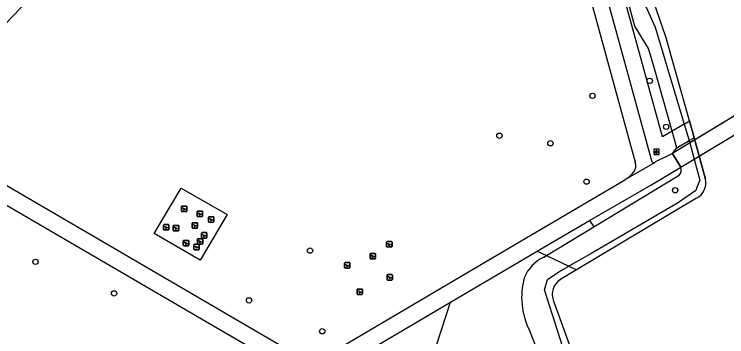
# Model space of a CAD drawing. Extents: x 162812 to 163818, y 381639 to 382470.
# Drawn here: x 163168.5 to 163299.1, y 381745.7 to 381804.9 of the extents above; entities that cross this region are included whole.
import ezdxf

# ---------------------------------------------------------------- set-up
doc = ezdxf.new("R2010")
doc.units = 0
for name, color, linetype in [('IMGEO_Boom', 7, 'Continuous'), ('IMGEO_Dek', 7, 'Continuous'), ('IMGEO_Groenvoorziening', 7, 'Continuous'), ('IMGEO_Lichtpunt', 7, 'Continuous'), ('IMGEO_Meer_plas_ven_vijver', 7, 'Continuous'), ('IMGEO_Oever', 7, 'Continuous'), ('IMGEO_Speelvoorziening', 7, 'Continuous'), ('IMGEO_Voetpad_gesloten', 7, 'Continuous'), ('IMGEO_Voetpad_open', 7, 'Continuous'), ('IMGEO_Walbescherming', 7, 'Continuous')]:
    doc.layers.add(name, color=color, linetype=linetype)

msp = doc.modelspace()

# ---------------------------------------------------------------- linework, layer by layer
at = {"layer": 'IMGEO_Boom'}
for centre in [(163284.97, 381792.68), (163274.48, 381789.92), (163287.99, 381784.24), (163257.42, 381782.59), (163266.76, 381781.22), (163273.4, 381774.16), (163289.64, 381772.59), (163222.69, 381761.49), (163172.34, 381759.43), (163186.76, 381753.63), (163211.5, 381752.35), (163224.93, 381746.68)]:
    msp.add_circle(centre, 0.489, dxfattribs=at)
at = {"layer": 'IMGEO_Dek'}
msp.add_lwpolyline([(163312.91, 381790.28), (163311.37, 381792.83), (163301.46, 381786.83), (163289.13, 381779.34), (163290.66, 381776.83), (163302.96, 381784.25)], close=True, dxfattribs=at)
at = {"layer": 'IMGEO_Groenvoorziening'}
for points in [[(163197.79, 381898.96), (163212.42, 381888.67), (163243.16, 381866.9), (163273.55, 381845.38), (163274.11, 381843.47), (163277.91, 381830.5), (163283.98, 381807.02), (163285.96, 381802.54), (163291.28, 381784.75)], [(163289.06, 381783.43), (163287.29, 381782.37), (163271.04, 381841.69)], [(163289.06, 381783.43), (163285.77, 381795.12), (163284.77, 381798.64), (163282.23, 381802.7), (163272.56, 381838.26)], [(163151.16, 381809.94), (163162.74, 381798.9), (163185.78, 381823.05), (163174.21, 381834.1), (163151.16, 381809.94)], [(163291.28, 381784.75), (163289.06, 381783.43)], [(163291.28, 381784.75), (163292.19, 381781.7)], [(163289.93, 381780.36), (163289.06, 381783.43)], [(163292.19, 381781.7), (163292.31, 381781.27), (163293.11, 381778.31), (163294.14, 381774.46), (163293.68, 381773.29), (163293.4, 381772.53), (163290.06, 381770.24), (163274.36, 381761.01), (163270.16, 381758.64)], [(163289.93, 381780.36), (163292.19, 381781.7)], [(163289.13, 381779.34), (163289.93, 381780.36)], [(163274.71, 381765.85), (163290.39, 381775.34)], [(163207.49, 381768.14), (163202.54, 381759.72), (163194.08, 381764.66), (163199.04, 381772.98), (163207.49, 381768.14)], [(163273.95, 381767.01), (163274.71, 381765.85)], [(163266.04, 381760.61), (163274.71, 381765.85)], [(163264.35, 381761.42), (163266.04, 381760.61)], [(163265.56, 381760.32), (163266.04, 381760.61)], [(163266.04, 381760.61), (163270.16, 381758.64)], [(163300.65, 381742.25), (163299.09, 381740.82), (163282.03, 381736.47), (163277.21, 381735.24), (163273.92, 381735.24), (163271.47, 381736.13), (163265.65, 381754.32), (163266.21, 381756.16), (163268.33, 381757.61), (163270.16, 381758.64)], [(163241.86, 381731.68), (163248.45, 381752.04)], [(163266.66, 381737.38), (163262.91, 381746.88)]]:
    msp.add_lwpolyline(points, dxfattribs=at)
for centre, radius, start, end in [((163289.21, 381776.33), 1.53, 320.0377, 19.156), ((163268.85, 381753.59), 7.49, 116.0816, 157.0573), ((163275.24, 381752.96), 13.75, 165.0312, 206.2545)]:
    msp.add_arc(centre, radius, start, end, dxfattribs=at)
at = {"layer": 'IMGEO_Lichtpunt'}
for p, q in [((163285.71, 381780.04), (163285.71, 381779.23)), ((163285.71, 381780.04), (163285.71, 381779.23)), ((163286.61, 381780.13), (163285.8, 381780.13)), ((163286.61, 381780.13), (163285.8, 381780.13)), ((163286.7, 381779.23), (163286.7, 381780.04)), ((163286.7, 381779.23), (163286.7, 381780.04)), ((163285.8, 381779.14), (163286.61, 381779.14)), ((163285.8, 381779.14), (163286.61, 381779.14))]:
    msp.add_line(p, q, dxfattribs=at)
for points in [[(163286.08, 381779.7), (163286.12, 381779.67), (163285.93, 381779.41), (163285.89, 381779.44), (163286.08, 381779.7)], [(163286.18, 381779.65), (163286.23, 381779.65), (163286.23, 381779.33), (163286.18, 381779.33), (163286.18, 381779.65)], [(163286.29, 381779.67), (163286.33, 381779.7), (163286.52, 381779.44), (163286.48, 381779.41), (163286.29, 381779.67)]]:
    msp.add_lwpolyline(points, dxfattribs=at)
msp.add_circle((163286.21, 381779.84), 0.0994, dxfattribs=at)
for centre, start, end in [((163285.8, 381780.04), 90, 180), ((163285.8, 381780.04), 90, 180), ((163286.61, 381780.04), 0, 90), ((163286.61, 381780.04), 0, 90), ((163285.8, 381779.23), 180, 270), ((163285.8, 381779.23), 180, 270), ((163286.61, 381779.23), 270, 0), ((163286.61, 381779.23), 270, 360)]:
    msp.add_arc(centre, 0.0946, start, end, dxfattribs=at)
at = {"layer": 'IMGEO_Meer_plas_ven_vijver'}
for points in [[(163292.24, 381785.32), (163287.92, 381800.74), (163285.66, 381807.29), (163283.46, 381816.1), (163280.57, 381826.07), (163275.23, 381845.24)], [(163292.24, 381785.32), (163293.1, 381782.23)], [(163293.1, 381782.23), (163295.22, 381774.64)], [(163293.55, 381771.1), (163271.56, 381757.97)], [(163271.56, 381757.97), (163268.52, 381756.15)], [(163267.28, 381752.42), (163272.13, 381738.94)]]:
    msp.add_lwpolyline(points, dxfattribs=at)
for centre, radius, start, end in [((163291.99, 381774.01), 3.3, 298.2344, 11.1095), ((163270.34, 381753.48), 3.23, 124.1291, 199.0286)]:
    msp.add_arc(centre, radius, start, end, dxfattribs=at)
at = {"layer": 'IMGEO_Oever'}
for points in [[(163291.28, 381784.75), (163292.24, 381785.32)], [(163292.19, 381781.7), (163293.1, 381782.23)], [(163270.16, 381758.64), (163271.56, 381757.97)]]:
    msp.add_lwpolyline(points, dxfattribs=at)
at = {"layer": 'IMGEO_Speelvoorziening'}
for p, q in [((163199.11, 381768.78), (163199.11, 381769.57)), ((163199.11, 381769.57), (163199.11, 381768.78)), ((163199.18, 381769.4), (163200.05, 381769.05)), ((163199.21, 381769.67), (163200, 381769.67)), ((163200, 381769.67), (163199.21, 381769.67)), ((163200.1, 381769.57), (163200.1, 381768.78)), ((163200.1, 381768.78), (163200.1, 381769.57)), ((163199.49, 381769.2), (163199.15, 381769.34)), ((163200, 381768.68), (163199.21, 381768.68)), ((163199.21, 381768.68), (163200, 381768.68)), ((163200.03, 381768.99), (163199.69, 381769.12)), ((163201.99, 381767.85), (163201.99, 381768.65)), ((163201.99, 381768.65), (163201.99, 381767.85)), ((163202.37, 381768.28), (163202.03, 381768.42)), ((163202.06, 381768.48), (163202.93, 381768.12)), ((163202.09, 381768.75), (163202.88, 381768.75)), ((163202.88, 381768.75), (163202.09, 381768.75)), ((163202.91, 381768.06), (163202.57, 381768.2)), ((163202.98, 381768.65), (163202.98, 381767.85)), ((163202.98, 381767.85), (163202.98, 381768.65)), ((163202.88, 381767.75), (163202.09, 381767.75)), ((163202.09, 381767.75), (163202.88, 381767.75)), ((163204.06, 381766.83), (163204.06, 381767.63)), ((163204.06, 381767.63), (163204.06, 381766.83)), ((163204.44, 381767.26), (163204.1, 381767.4)), ((163204.12, 381767.46), (163205, 381767.11)), ((163204.16, 381767.73), (163204.95, 381767.73)), ((163204.95, 381767.73), (163204.16, 381767.73)), ((163204.98, 381767.04), (163204.64, 381767.18)), ((163205.05, 381767.63), (163205.05, 381766.83)), ((163205.05, 381766.83), (163205.05, 381767.63)), ((163195.83, 381765.39), (163195.83, 381766.19)), ((163195.83, 381766.19), (163195.83, 381765.39)), ((163196.21, 381765.82), (163195.87, 381765.95)), ((163195.89, 381766.01), (163196.77, 381765.66)), ((163195.93, 381766.29), (163196.71, 381766.29)), ((163196.71, 381766.29), (163195.93, 381766.29)), ((163196.75, 381765.6), (163196.41, 381765.74)), ((163196.81, 381766.19), (163196.81, 381765.39)), ((163196.81, 381765.39), (163196.81, 381766.19)), ((163197.62, 381765.23), (163197.62, 381766.03)), ((163197.62, 381766.03), (163197.62, 381765.23)), ((163198, 381765.66), (163197.66, 381765.79)), ((163197.69, 381765.85), (163198.57, 381765.5)), ((163197.72, 381766.13), (163198.51, 381766.13)), ((163198.51, 381766.13), (163197.72, 381766.13)), ((163198.54, 381765.44), (163198.2, 381765.58)), ((163198.61, 381766.03), (163198.61, 381765.23)), ((163198.61, 381765.23), (163198.61, 381766.03)), ((163201.08, 381765.72), (163201.08, 381766.52)), ((163201.08, 381766.52), (163201.08, 381765.72)), ((163201.46, 381766.15), (163201.12, 381766.29)), ((163201.15, 381766.35), (163202.02, 381765.99)), ((163201.18, 381766.62), (163201.97, 381766.62)), ((163201.97, 381766.62), (163201.18, 381766.62)), ((163201.97, 381765.62), (163201.18, 381765.62)), ((163201.18, 381765.62), (163201.97, 381765.62)), ((163202, 381765.93), (163201.66, 381766.07)), ((163202.07, 381766.52), (163202.07, 381765.72)), ((163202.07, 381765.72), (163202.07, 381766.52)), ((163204.95, 381766.73), (163204.16, 381766.73)), ((163204.16, 381766.73), (163204.95, 381766.73)), ((163196.71, 381765.29), (163195.93, 381765.29)), ((163195.93, 381765.29), (163196.71, 381765.29)), ((163198.51, 381765.13), (163197.72, 381765.13)), ((163197.72, 381765.13), (163198.51, 381765.13)), ((163202.79, 381763.9), (163202.79, 381764.7)), ((163202.79, 381764.7), (163202.79, 381763.9)), ((163203.18, 381764.33), (163202.84, 381764.46)), ((163202.86, 381764.52), (163203.74, 381764.17)), ((163202.89, 381764.8), (163203.68, 381764.8)), ((163203.68, 381764.8), (163202.89, 381764.8)), ((163203.71, 381764.11), (163203.37, 381764.25)), ((163203.78, 381764.7), (163203.78, 381763.9)), ((163203.78, 381763.9), (163203.78, 381764.7)), ((163199.45, 381762.48), (163199.45, 381763.28)), ((163199.45, 381763.28), (163199.45, 381762.48)), ((163199.83, 381762.9), (163199.49, 381763.04)), ((163199.52, 381763.1), (163200.39, 381762.75)), ((163199.55, 381763.38), (163200.34, 381763.38)), ((163200.34, 381763.38), (163199.55, 381763.38)), ((163200.44, 381763.28), (163200.44, 381762.48)), ((163200.44, 381762.48), (163200.44, 381763.28)), ((163202.03, 381762.8), (163202.03, 381763.59)), ((163202.03, 381763.59), (163202.03, 381762.8)), ((163202.41, 381763.22), (163202.07, 381763.36)), ((163202.09, 381763.42), (163202.97, 381763.07)), ((163202.13, 381763.69), (163202.91, 381763.69)), ((163202.91, 381763.69), (163202.13, 381763.69)), ((163202.95, 381763.01), (163202.61, 381763.14)), ((163203.68, 381763.8), (163202.89, 381763.8)), ((163202.89, 381763.8), (163203.68, 381763.8)), ((163203.01, 381763.59), (163203.01, 381762.8)), ((163203.01, 381762.8), (163203.01, 381763.59)), ((163236.73, 381762.26), (163236.73, 381763.05)), ((163236.73, 381763.05), (163236.73, 381762.26)), ((163236.8, 381762.88), (163237.68, 381762.53)), ((163236.83, 381763.15), (163237.62, 381763.15)), ((163237.62, 381763.15), (163236.83, 381763.15)), ((163237.72, 381763.05), (163237.72, 381762.26)), ((163237.72, 381762.26), (163237.72, 381763.05)), ((163200.34, 381762.38), (163199.55, 381762.38)), ((163199.55, 381762.38), (163200.34, 381762.38)), ((163200.37, 381762.69), (163200.03, 381762.82)), ((163201.4, 381761.75), (163201.4, 381762.55)), ((163201.4, 381762.55), (163201.4, 381761.75)), ((163201.78, 381762.18), (163201.44, 381762.32)), ((163201.46, 381762.38), (163202.34, 381762.02)), ((163201.5, 381762.65), (163202.28, 381762.65)), ((163202.28, 381762.65), (163201.5, 381762.65)), ((163202.28, 381761.65), (163201.5, 381761.65)), ((163201.5, 381761.65), (163202.28, 381761.65)), ((163202.32, 381761.96), (163201.98, 381762.1)), ((163202.91, 381762.7), (163202.13, 381762.7)), ((163202.13, 381762.7), (163202.91, 381762.7)), ((163202.38, 381762.55), (163202.38, 381761.75)), ((163202.38, 381761.75), (163202.38, 381762.55)), ((163237.12, 381762.68), (163236.78, 381762.82)), ((163237.62, 381762.16), (163236.83, 381762.16)), ((163236.83, 381762.16), (163237.62, 381762.16)), ((163237.65, 381762.47), (163237.31, 381762.6)), ((163233.69, 381760.08), (163233.69, 381760.88)), ((163233.69, 381760.88), (163233.69, 381760.08)), ((163234.07, 381760.51), (163233.73, 381760.64)), ((163233.76, 381760.7), (163234.63, 381760.35)), ((163233.79, 381760.98), (163234.58, 381760.98)), ((163234.58, 381760.98), (163233.79, 381760.98)), ((163234.61, 381760.29), (163234.27, 381760.43)), ((163234.68, 381760.88), (163234.68, 381760.08)), ((163234.68, 381760.08), (163234.68, 381760.88)), ((163229.02, 381758.39), (163229.02, 381759.19)), ((163229.02, 381759.19), (163229.02, 381758.39)), ((163229.41, 381758.82), (163229.07, 381758.95)), ((163229.09, 381759.01), (163229.97, 381758.66)), ((163229.12, 381759.29), (163229.91, 381759.29)), ((163229.91, 381759.29), (163229.12, 381759.29)), ((163230.01, 381759.19), (163230.01, 381758.39)), ((163230.01, 381758.39), (163230.01, 381759.19)), ((163234.58, 381759.98), (163233.79, 381759.98)), ((163233.79, 381759.98), (163234.58, 381759.98)), ((163229.91, 381758.29), (163229.12, 381758.29)), ((163229.12, 381758.29), (163229.91, 381758.29)), ((163229.94, 381758.6), (163229.6, 381758.74)), ((163236.81, 381756.18), (163236.81, 381756.98)), ((163236.81, 381756.98), (163236.81, 381756.18)), ((163237.2, 381756.61), (163236.86, 381756.75)), ((163236.88, 381756.81), (163237.76, 381756.45)), ((163236.91, 381757.08), (163237.7, 381757.08)), ((163237.7, 381757.08), (163236.91, 381757.08)), ((163237.74, 381756.39), (163237.39, 381756.53)), ((163237.8, 381756.98), (163237.8, 381756.18)), ((163237.8, 381756.18), (163237.8, 381756.98)), ((163237.7, 381756.08), (163236.91, 381756.08)), ((163236.91, 381756.08), (163237.7, 381756.08)), ((163231.32, 381753.55), (163231.32, 381754.34)), ((163231.32, 381754.34), (163231.32, 381753.55)), ((163231.7, 381753.97), (163231.37, 381754.11)), ((163231.39, 381754.17), (163232.27, 381753.82)), ((163231.42, 381754.44), (163232.21, 381754.44)), ((163232.21, 381754.44), (163231.42, 381754.44)), ((163232.24, 381753.76), (163231.9, 381753.89)), ((163232.31, 381754.34), (163232.31, 381753.55)), ((163232.31, 381753.55), (163232.31, 381754.34)), ((163232.21, 381753.45), (163231.42, 381753.45)), ((163231.42, 381753.45), (163232.21, 381753.45))]:
    msp.add_line(p, q, dxfattribs=at)
for centre, radius, start, end in [((163199.21, 381769.57), 0.1, 90, 180), ((163199.21, 381769.57), 0.1, 90, 180), ((163199.17, 381769.37), 0.0327, 68.078, 248.078), ((163200, 381769.57), 0.1, 0, 90), ((163200, 381769.57), 0.1, 360, 90), ((163199.21, 381768.78), 0.1, 180, 270), ((163199.21, 381768.78), 0.1, 180, 270), ((163199.57, 381769.11), 0.12, 130.9928, 5.1632), ((163200, 381768.78), 0.1, 270, 0), ((163200, 381768.78), 0.1, 270, 0), ((163200.04, 381769.02), 0.0327, 248.078, 68.078), ((163202.09, 381768.65), 0.1, 90, 180), ((163202.09, 381768.65), 0.1, 90, 180), ((163202.04, 381768.45), 0.0327, 68.078, 248.078), ((163202.45, 381768.19), 0.12, 130.9928, 5.1632), ((163202.88, 381768.65), 0.1, 0, 90), ((163202.88, 381768.65), 0.1, 360, 90), ((163202.92, 381768.09), 0.0327, 248.078, 68.078), ((163202.09, 381767.85), 0.1, 180, 270), ((163202.09, 381767.85), 0.1, 180, 270), ((163202.88, 381767.85), 0.1, 270, 0), ((163202.88, 381767.85), 0.1, 270, 0), ((163204.16, 381767.63), 0.1, 90, 180), ((163204.16, 381767.63), 0.1, 90, 180), ((163204.16, 381766.83), 0.1, 180, 270), ((163204.16, 381766.83), 0.1, 180, 270), ((163204.11, 381767.43), 0.0327, 68.078, 248.078), ((163204.52, 381767.17), 0.12, 130.9928, 5.1632), ((163204.95, 381767.63), 0.1, 0, 90), ((163204.95, 381767.63), 0.1, 360, 90), ((163204.95, 381766.83), 0.1, 270, 0), ((163204.95, 381766.83), 0.1, 270, 0), ((163204.99, 381767.08), 0.0327, 248.078, 68.078), ((163195.93, 381766.19), 0.1, 90, 180), ((163195.93, 381766.19), 0.1, 90, 180), ((163195.88, 381765.98), 0.0327, 68.078, 248.078), ((163196.29, 381765.72), 0.12, 130.9928, 5.1632), ((163196.71, 381766.19), 0.1, 0, 90), ((163196.71, 381766.19), 0.1, 360, 90), ((163196.76, 381765.63), 0.0327, 248.078, 68.078), ((163197.72, 381766.03), 0.1, 90, 180), ((163197.72, 381766.03), 0.1, 90, 180), ((163197.68, 381765.82), 0.0327, 68.078, 248.078), ((163198.08, 381765.57), 0.12, 130.9928, 5.1632), ((163198.51, 381766.03), 0.1, 0, 90), ((163198.51, 381766.03), 0.1, 360, 90), ((163198.55, 381765.47), 0.0327, 248.078, 68.078), ((163201.18, 381766.52), 0.1, 90, 180), ((163201.18, 381766.52), 0.1, 90, 180), ((163201.18, 381765.72), 0.1, 180, 270), ((163201.18, 381765.72), 0.1, 180, 270), ((163201.13, 381766.32), 0.0327, 68.078, 248.078), ((163201.54, 381766.06), 0.12, 130.9928, 5.1632), ((163201.97, 381766.52), 0.1, 0, 90), ((163201.97, 381766.52), 0.1, 360, 90), ((163201.97, 381765.72), 0.1, 270, 0), ((163201.97, 381765.72), 0.1, 270, 0), ((163202.01, 381765.96), 0.0327, 248.078, 68.078), ((163195.93, 381765.39), 0.1, 180, 270), ((163195.93, 381765.39), 0.1, 180, 270), ((163196.71, 381765.39), 0.1, 270, 0), ((163196.71, 381765.39), 0.1, 270, 0), ((163197.72, 381765.23), 0.1, 180, 270), ((163197.72, 381765.23), 0.1, 180, 270), ((163198.51, 381765.23), 0.1, 270, 0), ((163198.51, 381765.23), 0.1, 270, 0), ((163202.89, 381764.7), 0.1, 90, 180), ((163202.89, 381764.7), 0.1, 90, 180), ((163202.85, 381764.49), 0.0327, 68.078, 248.078), ((163203.25, 381764.23), 0.12, 130.9928, 5.1632), ((163203.68, 381764.7), 0.1, 0, 90), ((163203.68, 381764.7), 0.1, 360, 90), ((163203.73, 381764.14), 0.0327, 248.078, 68.078), ((163199.55, 381763.28), 0.1, 90, 180), ((163199.55, 381763.28), 0.1, 90, 180), ((163199.5, 381763.07), 0.0327, 68.078, 248.078), ((163199.91, 381762.81), 0.12, 130.9928, 5.1632), ((163200.34, 381763.28), 0.1, 0, 90), ((163200.34, 381763.28), 0.1, 360, 90), ((163202.13, 381763.59), 0.1, 90, 180), ((163202.13, 381763.59), 0.1, 90, 180), ((163202.08, 381763.39), 0.0327, 68.078, 248.078), ((163202.49, 381763.13), 0.12, 130.9928, 5.1632), ((163202.89, 381763.9), 0.1, 180, 270), ((163202.89, 381763.9), 0.1, 180, 270), ((163202.91, 381763.59), 0.1, 0, 90), ((163202.91, 381763.59), 0.1, 360, 90), ((163202.96, 381763.04), 0.0327, 248.078, 68.078), ((163203.68, 381763.9), 0.1, 270, 0), ((163203.68, 381763.9), 0.1, 270, 0), ((163236.83, 381763.05), 0.1, 90, 180), ((163236.83, 381763.05), 0.1, 90, 180), ((163236.79, 381762.85), 0.0327, 68.078, 248.078), ((163237.62, 381763.05), 0.1, 0, 90), ((163237.62, 381763.05), 0.1, 360, 90), ((163199.55, 381762.48), 0.1, 180, 270), ((163199.55, 381762.48), 0.1, 180, 270), ((163200.34, 381762.48), 0.1, 270, 0), ((163200.34, 381762.48), 0.1, 270, 0), ((163200.38, 381762.72), 0.0327, 248.078, 68.078), ((163201.5, 381762.55), 0.1, 90, 180), ((163201.5, 381762.55), 0.1, 90, 180), ((163201.5, 381761.75), 0.1, 180, 270), ((163201.5, 381761.75), 0.1, 180, 270), ((163201.45, 381762.35), 0.0327, 68.078, 248.078), ((163201.86, 381762.09), 0.12, 130.9928, 5.1632), ((163202.13, 381762.8), 0.1, 180, 270), ((163202.13, 381762.8), 0.1, 180, 270), ((163202.28, 381762.55), 0.1, 0, 90), ((163202.28, 381762.55), 0.1, 360, 90), ((163202.28, 381761.75), 0.1, 270, 0), ((163202.28, 381761.75), 0.1, 270, 0), ((163202.33, 381761.99), 0.0327, 248.078, 68.078), ((163202.91, 381762.8), 0.1, 270, 0), ((163202.91, 381762.8), 0.1, 270, 0), ((163236.83, 381762.26), 0.1, 180, 270), ((163236.83, 381762.26), 0.1, 180, 270), ((163237.19, 381762.59), 0.12, 130.9928, 5.1632), ((163237.62, 381762.26), 0.1, 270, 0), ((163237.62, 381762.26), 0.1, 270, 0), ((163237.67, 381762.5), 0.0327, 248.078, 68.078), ((163233.79, 381760.88), 0.1, 90, 180), ((163233.79, 381760.88), 0.1, 90, 180), ((163233.74, 381760.67), 0.0327, 68.078, 248.078), ((163234.15, 381760.41), 0.12, 130.9928, 5.1632), ((163234.58, 381760.88), 0.1, 0, 90), ((163234.58, 381760.88), 0.1, 360, 90), ((163234.62, 381760.32), 0.0327, 248.078, 68.078), ((163229.12, 381759.19), 0.1, 90, 180), ((163229.12, 381759.19), 0.1, 90, 180), ((163229.08, 381758.98), 0.0327, 68.078, 248.078), ((163229.91, 381759.19), 0.1, 0, 90), ((163229.91, 381759.19), 0.1, 360, 90), ((163233.79, 381760.08), 0.1, 180, 270), ((163233.79, 381760.08), 0.1, 180, 270), ((163234.58, 381760.08), 0.1, 270, 0), ((163234.58, 381760.08), 0.1, 270, 0), ((163229.12, 381758.39), 0.1, 180, 270), ((163229.12, 381758.39), 0.1, 180, 270), ((163229.48, 381758.72), 0.12, 130.9928, 5.1632), ((163229.91, 381758.39), 0.1, 270, 0), ((163229.91, 381758.39), 0.1, 270, 0), ((163229.96, 381758.63), 0.0327, 248.078, 68.078), ((163236.91, 381756.98), 0.1, 90, 180), ((163236.91, 381756.98), 0.1, 90, 180), ((163236.87, 381756.78), 0.0327, 68.078, 248.078), ((163237.28, 381756.52), 0.12, 130.9928, 5.1632), ((163237.7, 381756.98), 0.1, 0, 90), ((163237.7, 381756.98), 0.1, 360, 90), ((163237.75, 381756.42), 0.0327, 248.078, 68.078), ((163236.91, 381756.18), 0.1, 180, 270), ((163236.91, 381756.18), 0.1, 180, 270), ((163237.7, 381756.18), 0.1, 270, 0), ((163237.7, 381756.18), 0.1, 270, 0), ((163231.42, 381754.34), 0.1, 90, 180), ((163231.42, 381754.34), 0.1, 90, 180), ((163231.38, 381754.14), 0.0327, 68.078, 248.078), ((163231.78, 381753.88), 0.12, 130.9928, 5.1632), ((163232.21, 381754.34), 0.1, 0, 90), ((163232.21, 381754.34), 0.1, 360, 90), ((163232.25, 381753.79), 0.0327, 248.078, 68.078), ((163231.42, 381753.55), 0.1, 180, 270), ((163231.42, 381753.55), 0.1, 180, 270), ((163232.21, 381753.55), 0.1, 270, 0), ((163232.21, 381753.55), 0.1, 270, 0)]:
    msp.add_arc(centre, radius, start, end, dxfattribs=at)
at = {"layer": 'IMGEO_Voetpad_gesloten'}
for points in [[(163285.4, 381777.76), (163280.33, 381796.3), (163273.8, 381820.18), (163269.48, 381836.57), (163268.35, 381840.28)], [(163265.61, 381838.81), (163274.22, 381807.27), (163282.29, 381777.75)], [(163221.72, 381741.44), (163165.58, 381774.25), (163146.16, 381785.54), (163122.19, 381799.33)], [(163122.27, 381795.77), (163142.43, 381784.16), (163220.11, 381738.84)], [(163289.13, 381779.34), (163286.06, 381777.78), (163285.99, 381777.73), (163285.92, 381777.7)], [(163290.66, 381776.83), (163289.13, 381779.34)], [(163280.89, 381774.78), (163285.92, 381777.7)], [(163273.95, 381767.01), (163285.15, 381773.53), (163290.66, 381776.83)], [(163280.89, 381774.78), (163280.23, 381774.29), (163279.51, 381773.89), (163256.18, 381760.18), (163228.67, 381743.89), (163225.57, 381741.98)], [(163264.35, 381761.42), (163264.92, 381761.75), (163273.95, 381767.01)], [(163248.45, 381752.04), (163264.35, 381761.42)], [(163227.92, 381739.73), (163233.83, 381743.41), (163248.45, 381752.04)]]:
    msp.add_lwpolyline(points, dxfattribs=at)
for centre, radius, start, end in [((163280.8, 381777.05), 1.65, 319.3139, 25.3452), ((163285.72, 381778.26), 0.587, 237.2168, 289.4413), ((163276.19, 381780.52), 7.42, 309.3521, 322.1652)]:
    msp.add_arc(centre, radius, start, end, dxfattribs=at)
at = {"layer": 'IMGEO_Voetpad_open'}
msp.add_lwpolyline([(163306.64, 381786.48), (163312.91, 381790.28), (163311.37, 381792.83), (163306.9, 381790.13), (163301.46, 381786.83), (163292.31, 381781.27), (163289.13, 381779.34), (163290.66, 381776.83), (163293.11, 381778.31), (163302.96, 381784.25), (163306.64, 381786.48)], dxfattribs=at)
at = {"layer": 'IMGEO_Walbescherming'}
for points in [[(163292.24, 381785.32), (163287.92, 381800.74), (163285.66, 381807.29), (163283.46, 381816.1)], [(163293.1, 381782.23), (163292.24, 381785.32)], [(163295.22, 381774.64), (163293.1, 381782.23)], [(163293.55, 381771.1), (163271.56, 381757.97)], [(163271.56, 381757.97), (163268.52, 381756.15)], [(163267.28, 381752.42), (163272.13, 381738.94)]]:
    msp.add_lwpolyline(points, dxfattribs=at)
for centre, radius, start, end in [((163291.99, 381774.01), 3.3, 298.2344, 11.1095), ((163270.34, 381753.48), 3.23, 124.1291, 199.0286)]:
    msp.add_arc(centre, radius, start, end, dxfattribs=at)

doc.saveas('drawing.dxf')
